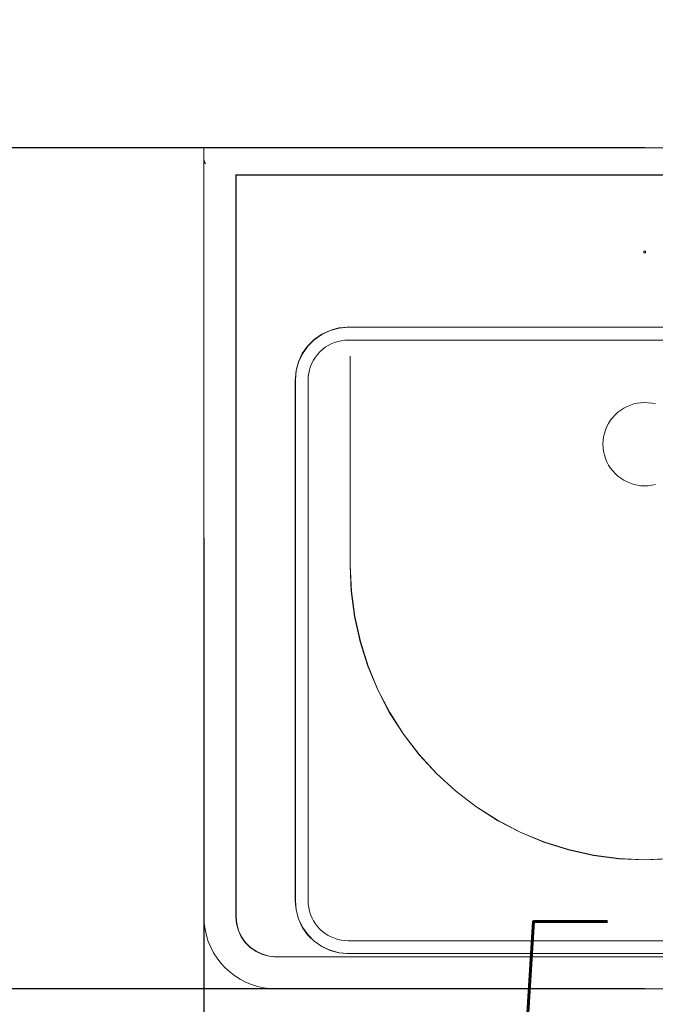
# Model space of a CAD drawing. Header units: millimetres. Extents: x -4835 to 23023, y -15404 to 3906.
# Tile 356 of 409: x 7533 to 7573, y 1406 to 1467. Entities that reach past the tile are written whole.
import ezdxf

# ---------------------------------------------------------------- set-up
doc = ezdxf.new("R2010")
doc.units = ezdxf.units.MM
doc.layers.get('0').update_dxf_attribs({"lineweight": 9})
doc.layers.add('- AGP-1_WYMIARY', color=8, linetype='Continuous', lineweight=9)
doc.layers.add('sp-armatura', color=6, linetype='Continuous', lineweight=15)
doc.styles.add('style1', font='simplex.shx', dxfattribs={"width": 0.6})
doc.dimstyles.new('PKN', dxfattribs={"dimtxt": 18, "dimasz": 10, "dimexe": 10, "dimexo": 0, "dimgap": 5, "dimtad": 1, "dimdec": 0, "dimrnd": 0.5, "dimzin": 10, "dimdsep": 46, "dimtxsty": 'style1', "dimblk": 'ARCHTICK', "dimcen": 0, "dimdle": 8, "dimclrd": 152, "dimclre": 153, "dimclrt": 51, "dimadec": 0, "dimazin": 0, "dimtfac": 1, "dimtdec": 0, "dimtofl": 0, "dimtmove": 0, "dimatfit": 0, "dimldrblk": 'ARCHTICK', "dimfxl": 1, "dimtolj": 1, "dimtzin": 2, "dimarcsym": 0})

# ---------------------------------------------------------------- blocks, each defined once
blk = doc.blocks.new('umywalka renoma comfort')
at = {"layer": 'sp-armatura'}
for p, q in [((-27.5, 0), (-27.5, -0.700012)), ((-27.5, 0), (-27.492371, 0)), ((-27.5, 0), (-27.5, 0)), ((-27.496155, 0), (-27.5, 0)), ((-27.484802, 0), (-27.496155, 0)), ((-27.492371, 0), (-27.469604, 0)), ((-27.465881, 0), (-27.484802, 0)), ((-27.469604, 0), (-27.431824, 0)), ((-27.439697, 0), (-27.465881, 0)), ((-27.406311, 0), (-27.439697, 0)), ((-27.431824, 0), (-27.379333, 0)), ((-27.366028, 0), (-27.406311, 0)), ((-27.379333, 0), (-27.312561, 0)), ((-27.319153, 0), (-27.366028, 0)), ((-27.265991, 0), (-27.319153, 0)), ((-27.312561, 0), (-27.232056, 0)), ((-27.207092, 0), (-27.265991, 0)), ((-27.232056, 0), (-27.138306, 0)), ((-27.142761, 0), (-27.207092, 0)), ((-27.073547, 0), (-27.142761, 0)), ((-27.138306, 0), (-27.032043, 0)), ((-27, 0), (-27.073547, 0)), ((-27.032043, 0), (-26.914185, 0)), ((-26.922607, 0), (-27, 0)), ((-26.84198, 0), (-26.922607, 0)), ((-26.914185, 0), (-26.785522, 0)), ((-26.758789, 0), (-26.84198, 0)), ((-26.785522, 0), (-26.647156, 0)), ((-26.673645, 0), (-26.758789, 0)), ((-26.587158, 0), (-26.673645, 0)), ((-26.647156, 0), (-26.5, 0)), ((-26.5, 0), (-26.587158, 0)), ((-26.5, 0), (-26.345215, 0)), ((-26.5, 0), (-23.5, 0)), ((-26.345215, 0), (-26.184021, 0)), ((-26.184021, 0), (-26.017639, 0)), ((-26.017639, 0), (-25.84729, 0)), ((-25.84729, 0), (-25.674255, 0)), ((-25.674255, 0), (-25.5, 0)), ((25.5, 0), (-25.5, 0)), ((-23.5, 0), (-23.484741, 0)), ((-23.5, 0), (-23.5, 0)), ((-23.484741, 0), (-23.439209, 0)), ((-23.439209, 0), (-23.363647, 0)), ((-23.363647, 0), (-23.258728, 0)), ((-23.258728, 0), (-23.125183, 0)), ((-23.125183, 0), (-22.96405, 0)), ((-22.96405, 0), (-22.776611, 0)), ((-22.776611, 0), (-22.564148, 0)), ((-22.564148, 0), (-22.32843, 0)), ((-22.32843, 0), (-22.071106, 0)), ((-22.071106, 0), (-21.79425, 0)), ((-21.79425, 0), (-21.5, 0)), ((-21.5, 0), (-21.19043, 0)), ((-21.19043, 0), (-20.868042, 0)), ((-20.868042, 0), (-20.535278, 0)), ((-20.535278, 0), (-20.19458, 0)), ((-20.19458, 0), (-19.848572, 0)), ((-19.848572, 0), (-19.5, 0)), ((-19.5, 0), (19.5, 0)), ((-27.5, -0.700012), (-27.5, -48)), ((-27.498291, -0.741089), (-27.5, -0.700012)), ((-27.498047, -0.743591), (-27.498291, -0.741089)), ((-27.4978, -0.745547), (-27.498047, -0.743591)), ((-27.493225, -0.78186), (-27.4978, -0.745547)), ((-27.492371, -0.786834), (-27.493225, -0.78186)), ((-27.484863, -0.822113), (-27.492371, -0.786834)), ((-27.490716, -0.799099), (-27.491467, -0.791082)), ((-27.489197, -0.815307), (-27.490784, -0.798858)), ((-27.490784, -0.798858), (-27.486897, -0.812555)), ((-27.48291, -0.829407), (-27.484863, -0.822113)), ((-27.482189, -0.83178), (-27.48291, -0.829407)), ((-27.473144, -0.861542), (-27.482189, -0.83178)), ((-27.469849, -0.871032), (-27.473144, -0.861542)), ((-27.465424, -0.888299), (-27.473141, -0.861552)), ((-27.469813, -0.871121), (-27.469849, -0.871032)), ((-27.458313, -0.899841), (-27.469813, -0.871121)), ((-27.464233, -0.892425), (-27.465424, -0.888299)), ((-27.465061, -0.889509), (-27.464233, -0.892425)), ((-27.453125, -0.911316), (-27.458313, -0.899841)), ((-27.440308, -0.936828), (-27.453125, -0.911316)), ((-27.444131, -0.929217), (-27.44165, -0.934356)), ((-27.44165, -0.934356), (-27.440308, -0.936828)), ((-27.432983, -0.950012), (-27.440308, -0.936828)), ((-27.440308, -0.936828), (-27.43811, -0.940948)), ((-27.43811, -0.940948), (-27.436864, -0.943026)), ((-27.43263, -0.950588), (-27.432983, -0.950012)), ((-27.419373, -0.972198), (-27.43263, -0.950588)), ((-27.409546, -0.986786), (-27.419373, -0.972198)), ((-27.419373, -0.972198), (-27.415039, -0.978851)), ((-27.415039, -0.978851), (-27.412824, -0.98192)), ((-27.39563, -1.005737), (-27.409546, -0.986786)), ((-27.39563, -1.005737), (-27.39563, -1.005737)), ((-25.504944, -1.695007), (-25.504944, -48.000213)), ((25.505005, -1.695007), (-25.504944, -1.695007)), ((-25.504944, -1.695007), (-25.494995, -1.705017)), ((-25.494995, -1.705017), (-25.504944, -1.695007)), ((-25.504944, -1.695007), (-25.504944, -1.695007)), ((-25.504944, -1.695007), (-25.504944, -1.695007)), ((-25.504944, -1.700053), (-25.504944, -1.699122)), ((-25.5, -1.699981), (-25.500033, -1.699948)), ((-25.500033, -1.699948), (-25.5, -1.699981)), ((-25.494995, -1.705017), (-25.499969, -1.700012)), ((-25.499969, -1.700012), (-25.494995, -1.705017)), ((-25.494995, -47.999786), (-25.494995, -1.705017)), ((-25.494995, -1.705017), (-25.494995, -47.999786)), ((25.494995, -1.705017), (-25.494995, -1.705017)), ((25.494995, -1.705017), (-25.494995, -1.705017)), ((-25.494995, -1.705017), (-25.494995, -1.705017)), ((-25.494995, -1.705017), (-25.494995, -1.705017)), ((-0.049988, -6.450012), (0.050049, -6.450012)), ((0.050049, -6.450012), (-0.049988, -6.450012)), ((-0.049988, -6.550018), (-0.049988, -6.450012)), ((-0.049988, -6.450012), (-0.049988, -6.450012)), ((-0.049988, -6.450012), (-0.049988, -6.550018)), ((0.050049, -6.550018), (-0.049988, -6.550018)), ((-0.049988, -6.550018), (0.050049, -6.550018)), ((-0.049988, -6.550018), (-0.049988, -6.550018)), ((0.050049, -6.450012), (0.050049, -6.550018)), ((0.050049, -6.450012), (0.050049, -6.450012)), ((0.050049, -6.550018), (0.050049, -6.450012)), ((0.050049, -6.550018), (0.050049, -6.550018)), ((-20.62439, -11.968231), (-20.152466, -11.637787)), ((-20.62439, -11.968231), (-20.152466, -11.637787)), ((-20.61792, -11.975921), (-20.147461, -11.646484)), ((-20.61792, -11.975921), (-20.147461, -11.646484)), ((-20.152466, -11.637787), (-19.630371, -11.394317)), ((-20.152466, -11.637787), (-20.048522, -11.589314)), ((-20.147461, -11.646484), (-19.626953, -11.403747)), ((-20.147461, -11.646484), (-19.626953, -11.403747)), ((-20.048409, -11.589262), (-19.734361, -11.442811)), ((-19.734254, -11.442761), (-19.630371, -11.394317)), ((-19.630371, -11.394317), (-19.073914, -11.245209)), ((-19.630371, -11.394317), (-19.519437, -11.364591)), ((-19.626953, -11.403747), (-19.072144, -11.255096)), ((-19.626953, -11.403747), (-19.072144, -11.255096)), ((-19.519139, -11.364512), (-19.073914, -11.245209)), ((-18.500183, -11.195007), (-19.073914, -11.245209)), ((-19.073914, -11.245209), (-18.959428, -11.235191)), ((-19.072144, -11.255096), (-18.499756, -11.205017)), ((-18.499756, -11.205017), (-19.072144, -11.255096)), ((-18.959403, -11.235189), (-18.614461, -11.205006)), ((-18.614403, -11.205001), (-18.500183, -11.195007)), ((18.500244, -11.195007), (-18.500183, -11.195007)), ((18.500244, -11.195007), (-18.500183, -11.195007)), ((-18.499969, -11.200012), (-18.500183, -11.195007)), ((-18.500183, -11.195007), (-18.499756, -11.205017)), ((-18.500183, -11.195007), (-18.500183, -11.195007)), ((-18.500183, -11.195007), (-18.500183, -11.195007)), ((-18.500183, -11.195007), (-18.499756, -11.205017)), ((-18.499756, -11.205017), (-18.500183, -11.195007)), ((-18.499756, -11.205017), (-18.499969, -11.200012)), ((18.499817, -11.205017), (-18.499756, -11.205017)), ((18.499817, -11.205017), (-18.499756, -11.205017)), ((-18.499756, -11.205017), (-18.499756, -11.205017)), ((-18.499756, -11.205017), (-18.499756, -11.205017)), ((-21.031738, -12.37558), (-20.62439, -11.968231)), ((-21.031738, -12.37558), (-20.705674, -12.049515)), ((-21.024048, -12.382049), (-20.61792, -11.975921)), ((-21.024048, -12.382049), (-20.61792, -11.975921)), ((-20.70563, -12.049471), (-20.62439, -11.968231)), ((-19.75, -12.334961), (-19.556519, -12.234253)), ((-19.556519, -12.234253), (-19.75, -12.334961)), ((-19.556519, -12.234253), (-19.355041, -12.150787)), ((-19.355041, -12.150787), (-19.556519, -12.234253)), ((-19.355041, -12.150787), (-19.147034, -12.085205)), ((-19.147034, -12.085205), (-19.355041, -12.150787)), ((-19.147034, -12.085205), (-18.934082, -12.037994)), ((-18.934082, -12.037994), (-19.147034, -12.085205)), ((-18.934082, -12.037994), (-18.717834, -12.009521)), ((-18.717834, -12.009521), (-18.934082, -12.037994)), ((-18.717834, -12.009521), (-18.5, -12)), ((-18.5, -12), (-18.717834, -12.009521)), ((18.5, -12), (-18.5, -12)), ((-18.5, -12), (-18.371521, -12)), ((-18.371521, -12), (-17.538208, -12)), ((-17.538208, -12), (-17.499956, -12)), ((-17.499956, -12), (-17.499939, -12)), ((-17.499939, -12), (-16.710693, -12)), ((-16.710693, -12), (-16.63501, -12)), ((-16.63501, -12), (-15.894775, -12)), ((-15.894775, -12), (-15.783325, -12)), ((-15.783325, -12), (-15.096069, -12)), ((-15.096069, -12), (-3.104587, -12)), ((-3.104587, -12), (-3.104553, -12)), ((-3.104553, -12), (-2.554748, -12)), ((-2.554748, -12), (-2.554689, -12)), ((-2.554689, -12), (-2.465576, -12)), ((-2.465576, -12), (-1.873434, -12)), ((-2, -12), (-1.997314, -12)), ((-1.997314, -12), (-2, -12)), ((-1.997314, -12), (-1.989319, -12)), ((-1.989319, -12), (-1.997314, -12)), ((-1.989319, -12), (-1.976135, -12)), ((-1.976135, -12), (-1.989319, -12)), ((-1.976135, -12), (-1.957764, -12)), ((-1.957764, -12), (-1.976135, -12)), ((-1.957764, -12), (-1.934387, -12)), ((-1.934387, -12), (-1.957764, -12)), ((-1.934387, -12), (-1.906189, -12)), ((-1.906189, -12), (-1.934387, -12)), ((-1.906189, -12), (-1.873352, -12)), ((-1.873352, -12), (-1.906189, -12)), ((-1.873434, -12), (-1.873413, -12)), ((-1.873413, -12), (-1.812866, -12)), ((-1.873352, -12), (-1.836182, -12)), ((-1.836182, -12), (-1.873352, -12)), ((-1.836182, -12), (-1.794922, -12)), ((-1.794922, -12), (-1.836182, -12)), ((-1.812866, -12), (-1.181457, -12)), ((-1.794922, -12), (-1.749939, -12)), ((-1.749939, -12), (-1.794922, -12)), ((-1.749939, -12), (-1.701477, -12)), ((-1.701477, -12), (-1.749939, -12)), ((-1.701477, -12), (-1.649963, -12)), ((-1.649963, -12), (-1.701477, -12)), ((-1.649963, -12), (-1.595825, -12)), ((-1.595825, -12), (-1.649963, -12)), ((-1.595825, -12), (-1.539368, -12)), ((-1.539368, -12), (-1.595825, -12)), ((-1.539368, -12), (-1.48114, -12)), ((-1.48114, -12), (-1.539368, -12)), ((-1.48114, -12), (-1.421509, -12)), ((-1.421509, -12), (-1.48114, -12)), ((-1.421509, -12), (-1.360962, -12)), ((-1.360962, -12), (-1.421509, -12)), ((-1.360962, -12), (-1.299988, -12)), ((-1.299988, -12), (-1.360962, -12)), ((1.300049, -12), (-1.299988, -12)), ((-1.299988, -12), (1.300049, -12)), ((-1.181457, -12), (-1.181443, -12)), ((-1.181443, -12), (-1.150879, -12)), ((-1.150879, -12), (-0.484192, -12)), ((-0.484192, -12), (0.484253, -12)), ((0.484253, -12), (1.150879, -12)), ((-21.605652, -13.369629), (-21.362183, -12.847503)), ((-21.605652, -13.369629), (-21.362183, -12.847503)), ((-21.596252, -13.373047), (-21.353516, -12.852508)), ((-21.596252, -13.373047), (-21.353516, -12.852508)), ((-21.362183, -12.847503), (-21.031738, -12.37558)), ((-21.362183, -12.847503), (-21.031738, -12.37558)), ((-21.353516, -12.852508), (-21.024048, -12.382049)), ((-21.353516, -12.852508), (-21.024048, -12.382049)), ((-20.547852, -13.06607), (-20.4151, -12.893036)), ((-20.4151, -12.893036), (-20.547852, -13.06607)), ((-20.4151, -12.893036), (-20.267761, -12.732239)), ((-20.267761, -12.732239), (-20.4151, -12.893036)), ((-20.267761, -12.732239), (-20.106934, -12.5849)), ((-20.106934, -12.5849), (-20.267761, -12.732239)), ((-20.106934, -12.5849), (-19.933899, -12.452118)), ((-19.933899, -12.452118), (-20.106934, -12.5849)), ((-19.933899, -12.452118), (-19.75, -12.334961)), ((-19.75, -12.334961), (-19.933899, -12.452118)), ((-21.754761, -13.926086), (-21.605652, -13.369629)), ((-21.744873, -13.927856), (-21.596252, -13.373047)), ((-21.744873, -13.927856), (-21.596252, -13.373047)), ((-21.724924, -13.814741), (-21.605652, -13.369629)), ((-20.849182, -13.644958), (-20.765747, -13.443451)), ((-20.765747, -13.443451), (-20.849182, -13.644958)), ((-20.765747, -13.443451), (-20.665039, -13.25)), ((-20.665039, -13.25), (-20.765747, -13.443451)), ((-20.665039, -13.25), (-20.547852, -13.06607)), ((-20.547852, -13.06607), (-20.665039, -13.25)), ((-18.376465, -26.073181), (-18.376465, -13)), ((-18.376465, -26.073181), (-18.376465, -13)), ((-18.371521, -13), (-18.376465, -13)), ((-18.376465, -13), (-18.366516, -13)), ((-18.376465, -13), (-18.376465, -13)), ((-18.366516, -13), (-18.371521, -13)), ((-18.366516, -26.072937), (-18.366516, -13)), ((-18.366516, -26.072937), (-18.366516, -13)), ((-18.366516, -13), (-18.366516, -13)), ((-21.804993, -14.499786), (-21.754761, -13.926086)), ((-21.794983, -14.500213), (-21.744873, -13.927856)), ((-21.794983, -14.500213), (-21.744873, -13.927856)), ((-21.794954, -14.385135), (-21.764795, -14.040684)), ((-21.764793, -14.040667), (-21.754761, -13.926086)), ((-21.754761, -13.926086), (-21.724977, -13.814939)), ((-20.990478, -14.282135), (-20.961975, -14.065887)), ((-20.961975, -14.065887), (-20.990478, -14.282135)), ((-20.961975, -14.065887), (-20.914795, -13.852966)), ((-20.914795, -13.852966), (-20.961975, -14.065887)), ((-20.914795, -13.852966), (-20.849182, -13.644958)), ((-20.849182, -13.644958), (-20.914795, -13.852966)), ((-21.804993, -14.499786), (-21.794978, -14.38541)), ((-21.804993, -47.000213), (-21.804993, -14.499786)), ((-21.804993, -47.000213), (-21.804993, -14.499786)), ((-21.794983, -46.999786), (-21.794983, -14.500213)), ((-21.794983, -46.999786), (-21.794983, -14.500213)), ((-21, -14.5), (-20.990478, -14.282135)), ((-20.990478, -14.282135), (-21, -14.5)), ((-21, -14.5), (-21, -47)), ((-21, -14.5), (-21, -47)), ((-0.672913, -15.988617), (-0.451477, -15.939514)), ((-0.451477, -15.939514), (-0.672913, -15.988617)), ((-0.451477, -15.939514), (-0.226562, -15.909912)), ((-0.226562, -15.909912), (-0.451477, -15.939514)), ((-0.226562, -15.909912), (0, -15.900024)), ((0, -15.900024), (-0.226562, -15.909912)), ((0, -15.900024), (0.226624, -15.909912)), ((0.226624, -15.909912), (0, -15.900024)), ((0.226624, -15.909912), (0.451538, -15.939514)), ((0.451538, -15.939514), (0.226624, -15.909912)), ((0.451538, -15.939514), (0.672974, -15.988617)), ((0.672974, -15.988617), (0.451538, -15.939514)), ((-1.83844, -16.661529), (-1.671204, -16.508301)), ((-1.671204, -16.508301), (-1.83844, -16.661529)), ((-1.671204, -16.508301), (-1.491272, -16.370209)), ((-1.491272, -16.370209), (-1.671204, -16.508301)), ((-1.491272, -16.370209), (-1.299988, -16.248352)), ((-1.299988, -16.248352), (-1.491272, -16.370209)), ((-1.299988, -16.248352), (-1.098755, -16.143615)), ((-1.098755, -16.143615), (-1.299988, -16.248352)), ((-1.098755, -16.143615), (-0.889221, -16.056824)), ((-0.889221, -16.056824), (-1.098755, -16.143615)), ((-0.889221, -16.056824), (-0.672913, -15.988617)), ((-0.672913, -15.988617), (-0.889221, -16.056824)), ((-2.251648, -17.200012), (-2.356384, -17.401214)), ((-2.129761, -17.008697), (-2.251648, -17.200012)), ((-1.991699, -16.828766), (-2.129761, -17.008697)), ((-2.08084, -16.944941), (-1.991699, -16.828766)), ((-1.991699, -16.828766), (-1.83844, -16.661529)), ((-1.83844, -16.661529), (-1.991699, -16.828766)), ((-2.443176, -17.610748), (-2.511352, -17.827087)), ((-2.356384, -17.401214), (-2.443176, -17.610748)), ((-2.590088, -18.273407), (-2.599976, -18.5)), ((-2.560486, -18.048523), (-2.590088, -18.273407)), ((-2.511352, -17.827087), (-2.560486, -18.048523)), ((-2.599976, -18.5), (-2.590088, -18.726623)), ((-2.590088, -18.726623), (-2.560486, -18.951507)), ((-2.560486, -18.951507), (-2.511352, -19.172943)), ((-2.511352, -19.172943), (-2.443176, -19.389251)), ((-2.443176, -19.389251), (-2.356384, -19.598816)), ((-2.356384, -19.598816), (-2.251648, -19.800018)), ((-2.251648, -19.800018), (-2.129761, -19.991302)), ((-2.129761, -19.991302), (-1.991699, -20.171264)), ((-1.991699, -20.171264), (-1.83844, -20.338501)), ((-1.83844, -20.338501), (-1.671204, -20.49173)), ((-1.671204, -20.49173), (-1.491272, -20.629791)), ((-1.491272, -20.629791), (-1.299988, -20.751678)), ((-1.299988, -20.751678), (-1.098755, -20.856415)), ((-1.098755, -20.856415), (-0.889221, -20.943207)), ((-0.889221, -20.943207), (-0.672913, -21.011413)), ((-0.672913, -21.011413), (-0.451477, -21.060516)), ((-0.451477, -21.060516), (-0.226562, -21.090118)), ((-0.226562, -21.090118), (0, -21.100006)), ((0, -21.100006), (0.226624, -21.090118)), ((0.226624, -21.090118), (0.451538, -21.060516)), ((0.451538, -21.060516), (0.672974, -21.011413)), ((-18.30658, -27.674682), (-18.376465, -26.073181)), ((-18.30658, -27.674682), (-18.376465, -26.073181)), ((-18.296631, -27.673797), (-18.366516, -26.072937)), ((-18.366511, -26.073059), (-18.366516, -26.072937)), ((-18.09729, -29.264099), (-18.30658, -27.674682)), ((-18.09729, -29.264099), (-18.30658, -27.674682)), ((-18.087463, -29.262359), (-18.296631, -27.673797)), ((-18.087463, -29.262359), (-18.296628, -27.673822)), ((-17.750305, -30.829254), (-18.09729, -29.264099)), ((-17.750305, -30.829254), (-18.09729, -29.264099)), ((-17.740662, -30.82666), (-18.087463, -29.262359)), ((-17.740662, -30.82666), (-18.087463, -29.262359)), ((-17.268249, -32.358185), (-17.750305, -30.829254)), ((-17.268249, -32.358185), (-17.750305, -30.829254)), ((-17.25885, -32.354767), (-17.740662, -30.82666)), ((-17.25885, -32.354767), (-17.740662, -30.82666)), ((-16.654785, -33.839325), (-17.268249, -32.358185)), ((-16.654785, -33.839325), (-17.268249, -32.358185)), ((-16.645691, -33.835083), (-17.25885, -32.354767)), ((-16.645691, -33.835083), (-17.25885, -32.354767)), ((-15.91449, -35.261322), (-16.654785, -33.839325)), ((-15.91449, -35.261322), (-16.654785, -33.839325)), ((-15.905823, -35.256317), (-16.645691, -33.835083)), ((-15.905823, -35.256317), (-16.645691, -33.835083)), ((-15.053162, -36.613403), (-15.91449, -35.261322)), ((-15.053162, -36.613403), (-15.91449, -35.261322)), ((-15.044922, -36.607666), (-15.905823, -35.256317)), ((-15.044922, -36.607666), (-15.905823, -35.256317)), ((-14.077209, -37.885254), (-15.053162, -36.613403)), ((-14.077209, -37.885254), (-15.053162, -36.613403)), ((-14.069519, -37.878814), (-15.044922, -36.607666)), ((-14.069519, -37.878814), (-15.044922, -36.607666)), ((-12.994141, -39.06723), (-14.077209, -37.885254)), ((-12.994141, -39.06723), (-14.077209, -37.885254)), ((-12.987061, -39.06015), (-14.069519, -37.878814)), ((-12.987061, -39.06015), (-14.069519, -37.878814)), ((-11.812195, -40.150299), (-12.994141, -39.06723)), ((-11.812195, -40.150299), (-12.994141, -39.06723)), ((-11.805725, -40.142639), (-12.987061, -39.06015)), ((-11.805725, -40.142639), (-12.987061, -39.06015)), ((-10.540344, -41.12622), (-11.812195, -40.150299)), ((-10.540344, -41.12622), (-11.812195, -40.150299)), ((-10.534546, -41.118042), (-11.805725, -40.142639)), ((-10.534546, -41.118042), (-11.805725, -40.142639)), ((-9.188232, -41.98761), (-10.540344, -41.12622)), ((-9.188232, -41.98761), (-10.540344, -41.12622)), ((-9.183227, -41.978912), (-10.534546, -41.118042)), ((-9.183227, -41.978912), (-10.534546, -41.118042)), ((-25.504944, -48.000213), (-25.504944, -41.378935)), ((-7.766235, -42.727844), (-9.188232, -41.98761)), ((-7.766235, -42.727844), (-9.188232, -41.98761)), ((-7.762024, -42.71878), (-9.183227, -41.978912)), ((-7.762024, -42.71878), (-9.183227, -41.978912)), ((-6.285095, -43.341339), (-7.766235, -42.727844)), ((-6.285095, -43.341339), (-7.766235, -42.727844)), ((-6.281677, -43.331939), (-7.762024, -42.71878)), ((-6.281677, -43.331939), (-7.762024, -42.71878)), ((-4.756165, -43.823425), (-6.285095, -43.341339)), ((-4.756165, -43.823425), (-6.285095, -43.341339)), ((-4.753601, -43.813751), (-6.281677, -43.331939)), ((-4.753601, -43.813751), (-6.281677, -43.331939)), ((-3.19104, -44.17041), (-4.756165, -43.823425)), ((-3.19104, -44.17041), (-4.756165, -43.823425)), ((-3.18927, -44.160553), (-4.753601, -43.813751)), ((-3.18927, -44.160553), (-4.753601, -43.813751)), ((-1.601623, -44.379669), (-3.19104, -44.17041)), ((-1.601623, -44.379669), (-3.19104, -44.17041)), ((-1.600708, -44.36969), (-3.18927, -44.160553)), ((-1.600708, -44.36969), (-3.18927, -44.160553)), ((0, -44.449585), (-1.601623, -44.379669)), ((0, -44.449585), (-1.601623, -44.379669)), ((0, -44.439575), (-1.600708, -44.36969)), ((0, -44.439575), (-1.600708, -44.36969)), ((1.600769, -44.36969), (0, -44.439575)), ((1.600769, -44.36969), (0, -44.439575)), ((1.601624, -44.379669), (0, -44.449585)), ((1.601624, -44.379669), (0, -44.449585)), ((-21.754761, -47.573913), (-21.804993, -47.000213)), ((-21.794979, -47.114578), (-21.804993, -47.000213)), ((-21.744873, -47.572174), (-21.794983, -46.999786)), ((-21.744873, -47.572174), (-21.794983, -46.999786)), ((-21.754761, -47.573913), (-21.794955, -47.114852)), ((-21, -47), (-20.990478, -47.217895)), ((-21, -47), (-20.990478, -47.217895)), ((-20.990478, -47.217895), (-20.961975, -47.434143)), ((-20.990478, -47.217895), (-20.961975, -47.434143)), ((-21.605652, -48.130401), (-21.754761, -47.573913)), ((-21.605652, -48.130401), (-21.754761, -47.573913)), ((-21.596252, -48.126953), (-21.744873, -47.572174)), ((-21.596252, -48.126953), (-21.744873, -47.572174)), ((-20.961975, -47.434143), (-20.914795, -47.647064)), ((-20.961975, -47.434143), (-20.914795, -47.647064)), ((-20.914795, -47.647064), (-20.849182, -47.855072)), ((-20.914795, -47.647064), (-20.849182, -47.855072)), ((-20.849182, -47.855072), (-20.765747, -48.056549)), ((-20.849182, -47.855072), (-20.765747, -48.056549)), ((-27.5, -48), (-27.482849, -48.392212)), ((-27.482849, -48.392212), (-27.43158, -48.781433)), ((-25.466919, -48.434997), (-25.504944, -48.000213)), ((-25.47689, -48.32099), (-25.504944, -48.000213)), ((-25.457031, -48.433258), (-25.494995, -47.999786)), ((-25.457031, -48.433258), (-25.494995, -47.999786)), ((-25.466919, -48.434997), (-25.476876, -48.321146)), ((-25.353943, -48.856781), (-25.466919, -48.434997)), ((-25.437206, -48.545929), (-25.466919, -48.434997)), ((-25.344482, -48.853332), (-25.457031, -48.433258)), ((-25.344482, -48.853332), (-25.457031, -48.433258)), ((-25.383778, -48.745396), (-25.437202, -48.545942)), ((-21.362183, -48.652527), (-21.605652, -48.130401)), ((-21.410639, -48.548611), (-21.605652, -48.130401)), ((-21.353516, -48.647491), (-21.596252, -48.126953)), ((-21.353516, -48.647491), (-21.596252, -48.126953)), ((-21.362183, -48.652527), (-21.410628, -48.548635)), ((-20.765747, -48.056549), (-20.665039, -48.25)), ((-20.765747, -48.056549), (-20.665039, -48.25)), ((-20.665039, -48.25), (-20.547852, -48.43396)), ((-20.665039, -48.25), (-20.547852, -48.43396)), ((-20.547852, -48.43396), (-20.4151, -48.606994)), ((-20.547852, -48.43396), (-20.4151, -48.606994)), ((-27.43158, -48.781433), (-27.346619, -49.164703)), ((-27.346619, -49.164703), (-27.228577, -49.539093)), ((-25.353943, -48.856781), (-25.38377, -48.745423)), ((-25.169373, -49.252533), (-25.353943, -48.856781)), ((-25.169373, -49.252533), (-25.353943, -48.856781)), ((-25.160706, -49.247497), (-25.344482, -48.853332)), ((-25.160706, -49.247497), (-25.344482, -48.853332)), ((-21.031738, -49.12442), (-21.362183, -48.652527)), ((-21.296556, -48.746245), (-21.362183, -48.652527)), ((-21.024048, -49.117981), (-21.353516, -48.647491)), ((-21.024048, -49.117981), (-21.353516, -48.647491)), ((-21.097431, -49.030607), (-21.296487, -48.746343)), ((-21.031738, -49.12442), (-21.097384, -49.030674)), ((-20.62439, -49.531799), (-21.031738, -49.12442)), ((-20.950777, -49.205387), (-21.031738, -49.12442)), ((-20.61792, -49.524109), (-21.024048, -49.117981)), ((-20.61792, -49.524109), (-21.024048, -49.117981)), ((-20.4151, -48.606994), (-20.267761, -48.767792)), ((-20.4151, -48.606994), (-20.267761, -48.767792)), ((-20.267761, -48.767792), (-20.106934, -48.91513)), ((-20.267761, -48.767792), (-20.106934, -48.91513)), ((-20.106934, -48.91513), (-19.933899, -49.047882)), ((-20.106934, -48.91513), (-19.933899, -49.047882)), ((-19.933899, -49.047882), (-19.75, -49.165069)), ((-19.933899, -49.047882), (-19.75, -49.165069)), ((-19.75, -49.165069), (-19.556519, -49.265777)), ((-19.75, -49.165069), (-19.556519, -49.265777)), ((-27.228577, -49.539093), (-27.078369, -49.901794)), ((-24.918945, -49.610199), (-25.169373, -49.252533)), ((-25.103463, -49.346666), (-25.169373, -49.252533)), ((-24.911255, -49.60376), (-25.160706, -49.247497)), ((-24.911255, -49.60376), (-25.160706, -49.247497)), ((-24.984795, -49.516151), (-25.103428, -49.346716)), ((-24.918945, -49.610199), (-24.984719, -49.51626)), ((-24.610168, -49.918976), (-24.918945, -49.610199)), ((-24.838067, -49.691077), (-24.918945, -49.610199)), ((-24.603699, -49.911285), (-24.911255, -49.60376)), ((-24.603699, -49.911285), (-24.911255, -49.60376)), ((-24.610168, -49.918976), (-24.837923, -49.691221)), ((-20.62439, -49.531799), (-20.950728, -49.205436)), ((-20.152466, -49.862243), (-20.62439, -49.531799)), ((-20.152466, -49.862243), (-20.62439, -49.531799)), ((-20.147461, -49.853546), (-20.61792, -49.524109)), ((-20.147461, -49.853546), (-20.61792, -49.524109)), ((-19.556519, -49.265777), (-19.355041, -49.349243)), ((-19.556519, -49.265777), (-19.355041, -49.349243)), ((-19.355041, -49.349243), (-19.147034, -49.414825)), ((-19.355041, -49.349243), (-19.147034, -49.414825)), ((-19.147034, -49.414825), (-18.934082, -49.462036)), ((-19.147034, -49.414825), (-18.934082, -49.462036)), ((-18.934082, -49.462036), (-18.717834, -49.490509)), ((-18.934082, -49.462036), (-18.717834, -49.490509)), ((-18.717834, -49.490509), (-18.5, -49.5)), ((-18.717834, -49.490509), (-18.5, -49.5)), ((-18.5, -49.5), (18.5, -49.5)), ((-18.5, -49.5), (18.5, -49.5)), ((-27.078369, -49.901794), (-26.897095, -50.25)), ((-26.897095, -50.25), (-26.686157, -50.581115)), ((-24.252502, -50.169403), (-24.610168, -49.918976)), ((-24.515793, -49.985054), (-24.610168, -49.918976)), ((-24.247436, -50.160736), (-24.603699, -49.911285)), ((-24.247436, -50.160736), (-24.603699, -49.911285)), ((-24.252502, -50.169403), (-24.515771, -49.98507)), ((-23.85675, -50.353943), (-24.252502, -50.169403)), ((-24.148531, -50.217885), (-24.252502, -50.169403)), ((-23.853332, -50.344513), (-24.247436, -50.160736)), ((-23.853332, -50.344513), (-24.247436, -50.160736)), ((-23.85675, -50.353943), (-24.148523, -50.217889)), ((-23.434936, -50.46698), (-23.85675, -50.353943)), ((-23.434936, -50.46698), (-23.85675, -50.353943)), ((-23.433227, -50.457092), (-23.853332, -50.344513)), ((-23.433227, -50.457092), (-23.853332, -50.344513)), ((-19.630371, -50.105713), (-20.152466, -49.862243)), ((-19.630371, -50.105713), (-20.152466, -49.862243)), ((-19.626953, -50.096283), (-20.147461, -49.853546)), ((-19.626953, -50.096283), (-20.147461, -49.853546)), ((-19.073914, -50.254822), (-19.630371, -50.105713)), ((-19.073914, -50.254822), (-19.630371, -50.105713)), ((-19.072144, -50.244934), (-19.626953, -50.096283)), ((-19.072144, -50.244934), (-19.626953, -50.096283)), ((-18.500183, -50.305023), (-19.073914, -50.254822)), ((-18.614734, -50.295), (-19.073914, -50.254822)), ((-18.499756, -50.295013), (-19.072144, -50.244934)), ((-18.499756, -50.295013), (-19.072144, -50.244934)), ((-18.500183, -50.305023), (-18.61468, -50.295004)), ((18.500244, -50.305023), (-18.500183, -50.305023)), ((18.500244, -50.305023), (-18.500183, -50.305023)), ((18.499817, -50.295013), (-18.499756, -50.295013)), ((18.499817, -50.295013), (-18.499756, -50.295013)), ((-26.686157, -50.581115), (-26.447205, -50.892547)), ((-26.447205, -50.892547), (-26.181946, -51.181976)), ((-23.000183, -50.505005), (-23.434936, -50.46698)), ((-23.114388, -50.495016), (-23.434936, -50.46698)), ((-22.999756, -50.494995), (-23.433227, -50.457092)), ((-22.999756, -50.494995), (-23.433227, -50.457092)), ((-23.000183, -50.505005), (-23.11434, -50.49502)), ((23.000244, -50.505005), (-23.000183, -50.505005)), ((23.000244, -50.505005), (-23.000183, -50.505005)), ((22.999817, -50.494995), (-22.999756, -50.494995)), ((22.999817, -50.494995), (-22.999756, -50.494995)), ((-26.181946, -51.181976), (-25.892517, -51.447204)), ((-25.892517, -51.447204), (-25.581055, -51.686188)), ((-25.581055, -51.686188), (-25.25, -51.897125)), ((-25.25, -51.897125), (-24.901733, -52.078399)), ((-24.901733, -52.078399), (-24.539062, -52.228637)), ((-24.539062, -52.228637), (-24.164673, -52.346679)), ((-24.164673, -52.346679), (-23.781372, -52.43164)), ((-23.781372, -52.43164), (-23.392151, -52.482879)), ((-23.392151, -52.482879), (-23, -52.5)), ((-23, -52.5), (23, -52.5))]:
    blk.add_line(p, q, dxfattribs=at)
blk = doc.blocks.new('_OBLIQUE')
at = {"color": 0, "linetype": 'ByBlock'}
blk.add_line((-0.5, -0.5), (0.5, 0.5), dxfattribs=at)
blk = doc.blocks.new('*D474')
at = {"layer": '- AGP-1_WYMIARY', "color": 152, "lineweight": -2}
blk.add_line((7526.649, 1398.799), (7526.649, 1467.299), dxfattribs=at)
at = {"layer": '- AGP-1_WYMIARY', "color": 153, "lineweight": -2}
for p, q in [((7572.284, 1459.299), (7516.649, 1459.299)), ((7572.284, 1406.799), (7516.649, 1406.799))]:
    blk.add_line(p, q, dxfattribs=at)
at = {"layer": 'Defpoints', "color": 0}
for p in [(7526.649, 1459.299), (7572.284, 1459.299), (7572.284, 1406.799)]:
    blk.add_point(p, dxfattribs=at)
at = {"layer": '- AGP-1_WYMIARY', "color": 152, "linetype": 'ByBlock', "lineweight": -2, "xscale": 10, "yscale": 10, "zscale": 10}
for p, rotation in [((7526.649, 1459.299), 90), ((7526.649, 1406.799), 270)]:
    blk.add_blockref('_OBLIQUE', p, dxfattribs=dict(at, rotation=rotation))
at = {"layer": '- AGP-1_WYMIARY', "color": 51, "insert": (7512.649, 1433.049), "char_height": 18, "attachment_point": 5, "rotation": 90, "style": 'style1'}
blk.add_mtext('\\A1;53', dxfattribs=at)
blk = doc.blocks.new('_ArchTick')
at = {"color": 0, "linetype": 'ByBlock', "const_width": 0.15}
blk.add_lwpolyline([(-0.5, -0.5), (0.5, 0.5)], dxfattribs=at)
blk = doc.blocks.new('*D475')
at = {"layer": '- AGP-1_WYMIARY', "color": 153, "lineweight": -2}
for p, q in [((7544.784, 1434.949), (7544.784, 1377.993)), ((7599.784, 1434.949), (7599.784, 1377.993))]:
    blk.add_line(p, q, dxfattribs=at)
at = {"layer": '- AGP-1_WYMIARY', "color": 152, "lineweight": -2}
blk.add_line((7536.784, 1387.993), (7607.784, 1387.993), dxfattribs=at)
at = {"layer": 'Defpoints', "color": 0}
for p in [(7544.784, 1434.949), (7599.784, 1434.949), (7599.784, 1387.993)]:
    blk.add_point(p, dxfattribs=at)
at = {"layer": '- AGP-1_WYMIARY', "color": 152, "linetype": 'ByBlock', "lineweight": -2, "xscale": 10, "yscale": 10, "zscale": 10, "rotation": 180}
blk.add_blockref('_OBLIQUE', (7544.784, 1387.993), dxfattribs=at)
at = {"layer": '- AGP-1_WYMIARY', "color": 152, "linetype": 'ByBlock', "lineweight": -2, "xscale": 10, "yscale": 10, "zscale": 10}
blk.add_blockref('_OBLIQUE', (7599.784, 1387.993), dxfattribs=at)
at = {"layer": '- AGP-1_WYMIARY', "color": 51, "insert": (7572.284, 1401.993), "char_height": 18, "attachment_point": 5, "style": 'style1'}
blk.add_mtext('\\A1;55', dxfattribs=at)

msp = doc.modelspace()

# ---------------------------------------------------------------- block references
at = {"layer": 'sp-armatura'}
msp.add_blockref('umywalka renoma comfort', (7572.2836, 1459.2988), dxfattribs=at)

# ---------------------------------------------------------------- dimensions: what is measured, and where the dimension line sits
at = {"layer": '- AGP-1_WYMIARY'}
dim = msp.add_linear_dim(base=(7526.6486108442, 1459.2988307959), p1=(7572.2836093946, 1406.7988307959), p2=(7572.2836093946, 1459.2988307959), angle=90, dimstyle='PKN', override={"dimblk": 'OBLIQUE'}, dxfattribs=at)
dim.commit()
dim.dimension.update_dxf_attribs({"geometry": '*D474', "text_midpoint": (7512.6486108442, 1433.0488307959)})
dim = msp.add_linear_dim(base=(7599.7836, 1387.9932), p1=(7544.7836, 1434.9488), p2=(7599.7836, 1434.9488), dimstyle='PKN', override={"dimblk": 'OBLIQUE'}, dxfattribs=at)
dim.commit()
dim.dimension.update_dxf_attribs({"geometry": '*D475', "text_midpoint": (7572.2836, 1401.9932)})

doc.saveas('drawing.dxf')
